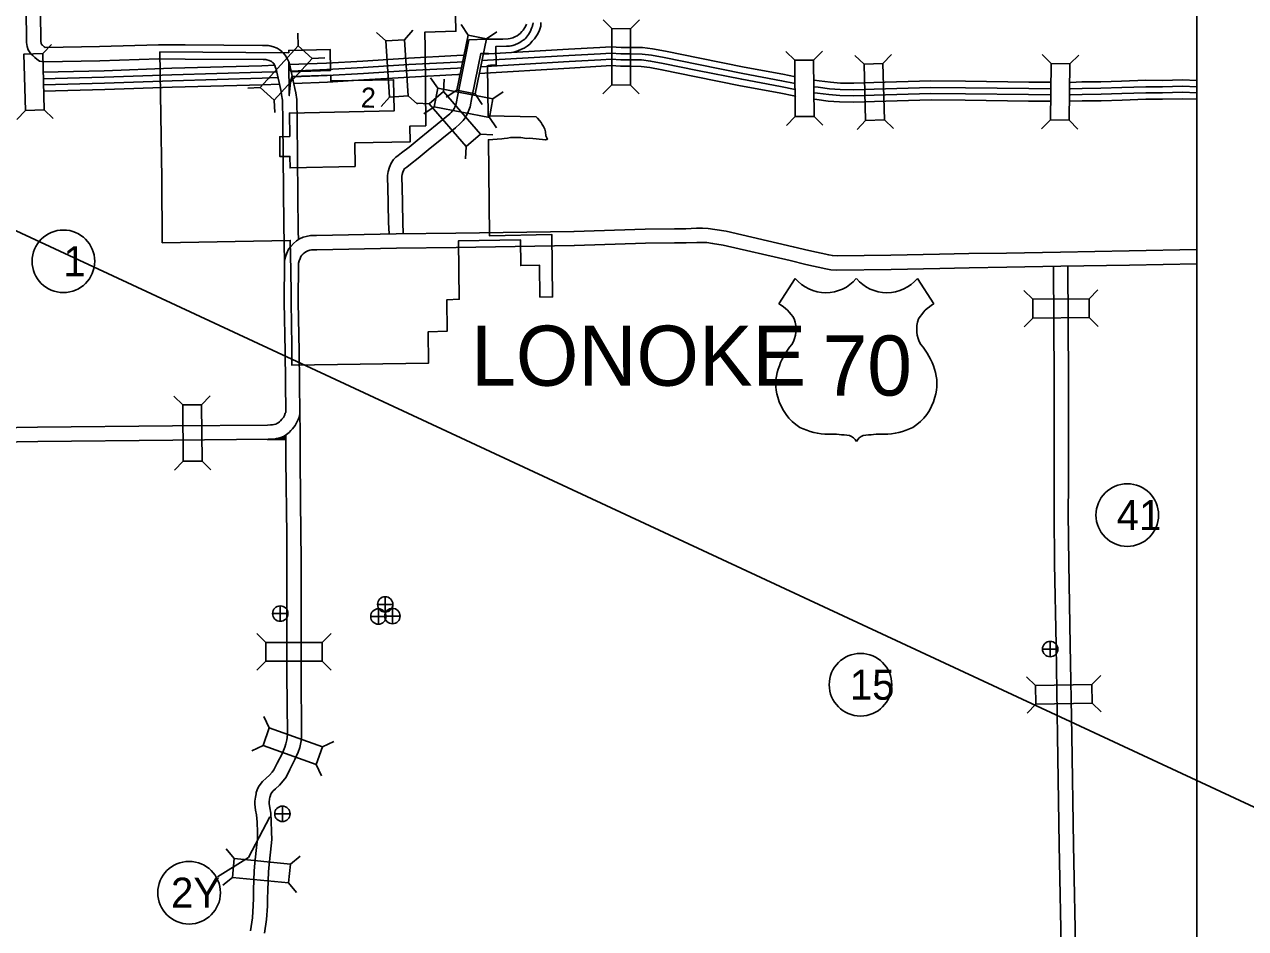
# Model space of a CAD drawing. Extents: x 1127717 to 1741049, y 2026793 to 2244711.
# Drawn here: x 1257093 to 1269965, y 2131052 to 2140586 of the extents above; entities that cross this region are included whole.
import ezdxf

# ---------------------------------------------------------------- set-up
doc = ezdxf.new("R2010")
doc.units = 0
for name, color, linetype in [('1', 7, 'Continuous'), ('10', 7, 'Continuous'), ('15', 7, 'Continuous'), ('19', 7, 'Continuous'), ('20', 7, 'Continuous'), ('22', 7, 'Continuous'), ('26', 7, 'Continuous'), ('27', 7, 'Continuous'), ('6', 7, 'Continuous'), ('R_Draft', 7, 'Continuous')]:
    doc.layers.add(name, color=color, linetype=linetype)

msp = doc.modelspace()

# ---------------------------------------------------------------- linework, layer by layer
at = {"layer": '1'}
msp.add_lwpolyline([(1238438, 2155644), (1269452, 2155644), (1269452, 2123596), (1238438, 2123596)], close=True, dxfattribs=at)
at = {"layer": '10'}
for points in [[(1259610, 2140215), (1258786, 2140220), (1258509, 2140222), (1257888, 2140203), (1257299, 2140191), (1257252, 2140200), (1257224, 2140219), (1257202, 2140236), (1257180, 2140257), (1257160, 2140275), (1257134, 2140318), (1257122, 2140352), (1257115, 2140396), (1257115, 2140445), (1257096, 2141771)], [(1259602, 2140365), (1258787, 2140370), (1258507, 2140372), (1257884, 2140353), (1257313, 2140341), (1257311, 2140341), (1257301, 2140350), (1257282, 2140367), (1257277, 2140372), (1257270, 2140383), (1257268, 2140389), (1257265, 2140407), (1257265, 2140447), (1257246, 2141776)], [(1262385, 2140589), (1262381, 2140578), (1262366, 2140553), (1262350, 2140524), (1262337, 2140511), (1262317, 2140490), (1262303, 2140479), (1262286, 2140467), (1262271, 2140460), (1262241, 2140446), (1262212, 2140437), (1262193, 2140435), (1262136, 2140431), (1261955, 2140430), (1261779, 2140425), (1261698, 2140018), (1261662, 2139844), (1261644, 2139753), (1261637, 2139731), (1261630, 2139714), (1261622, 2139700), (1261611, 2139683), (1261602, 2139670), (1261591, 2139658), (1261577, 2139642), (1261540, 2139610), (1261254, 2139381), (1261149, 2139293), (1261069, 2139231), (1261034, 2139203), (1261008, 2139185), (1260983, 2139162), (1260958, 2139122), (1260941, 2139082), (1260926, 2139035), (1260920, 2138994), (1260921, 2138954), (1260923, 2138880), (1260932, 2138498), (1260936, 2138376)], [(1262535, 2140605), (1262535, 2140566), (1262519, 2140516), (1262496, 2140477), (1262470, 2140433), (1262446, 2140408), (1262419, 2140379), (1262392, 2140358), (1262360, 2140336), (1262333, 2140324), (1262295, 2140306), (1262250, 2140292)], [(1259602, 2140365), (1259665, 2140362), (1259681, 2140359), (1259718, 2140350), (1259756, 2140334), (1259779, 2140321), (1259806, 2140300), (1259821, 2140286), (1259841, 2140263), (1259860, 2140234), (1259876, 2140197), (1259880, 2140183), (1259890, 2140155), (1259945, 2139909), (1259953, 2139863), (1259963, 2139795)], [(1261986, 2140280), (1261957, 2140280), (1261903, 2140278), (1261845, 2139989), (1261809, 2139815), (1261790, 2139717), (1261778, 2139680), (1261765, 2139647), (1261751, 2139623), (1261737, 2139601), (1261717, 2139572), (1261700, 2139556), (1261684, 2139537), (1261636, 2139494), (1261349, 2139265), (1261244, 2139176), (1261161, 2139113), (1261123, 2139082), (1261102, 2139068), (1261101, 2139066), (1261092, 2139052), (1261082, 2139029), (1261073, 2139002), (1261071, 2138985), (1261071, 2138957), (1261073, 2138884), (1261082, 2138502), (1261086, 2138379)], [(1259610, 2140215), (1259636, 2140215), (1259649, 2140212), (1259671, 2140207), (1259691, 2140198), (1259696, 2140196), (1259708, 2140186), (1259714, 2140181), (1259721, 2140173), (1259727, 2140163), (1259735, 2140146), (1259737, 2140137), (1259745, 2140114), (1259798, 2139879), (1259804, 2139843), (1259813, 2139786)], [(1259829, 2138476), (1259817, 2139561), (1259813, 2139786)], [(1259980, 2138403), (1259967, 2139563), (1259963, 2139795)], [(1259833, 2138084), (1259829, 2138473)], [(1259981, 2138321), (1259980, 2138403)], [(1267941, 2138033), (1267949, 2136844), (1267947, 2135738), (1267946, 2135433)], [(1268091, 2138036), (1268099, 2136845), (1268097, 2135738), (1268096, 2135433)], [(1260008, 2135201), (1259999, 2135995), (1259998, 2136296), (1259997, 2136478)], [(1259858, 2135199), (1259849, 2135994), (1259848, 2136259)], [(1259848, 2136207), (1259650, 2136208)], [(1268077, 2127140), (1268060, 2128459), (1268043, 2129518), (1268024, 2130697), (1268001, 2131934), (1267983, 2133084), (1267967, 2134041), (1267952, 2134899), (1267946, 2135432)], [(1268227, 2127142), (1268210, 2128461), (1268193, 2129520), (1268174, 2130699), (1268151, 2131936), (1268133, 2133086), (1268117, 2134043), (1268102, 2134901), (1268096, 2135433)], [(1259509, 2131461), (1259516, 2131660), (1259523, 2131741), (1259537, 2131874), (1259551, 2131997), (1259549, 2132067), (1259545, 2132175), (1259540, 2132250), (1259530, 2132302), (1259523, 2132363), (1259523, 2132395), (1259527, 2132438), (1259534, 2132472), (1259537, 2132485), (1259552, 2132531), (1259568, 2132558), (1259602, 2132604), (1259642, 2132639), (1259677, 2132671), (1259706, 2132702), (1259722, 2132726), (1259757, 2132795), (1259808, 2132896), (1259838, 2132966), (1259850, 2133000), (1259858, 2133041), (1259862, 2133067), (1259865, 2133105), (1259860, 2133733), (1259860, 2134971), (1259858, 2135199)], [(1259659, 2131456), (1259665, 2131650), (1259673, 2131726), (1259686, 2131858), (1259701, 2131990), (1259699, 2132072), (1259695, 2132183), (1259689, 2132270), (1259678, 2132325), (1259673, 2132372), (1259673, 2132388), (1259675, 2132415), (1259680, 2132438), (1259682, 2132444), (1259690, 2132470), (1259693, 2132476), (1259713, 2132502), (1259741, 2132527), (1259783, 2132565), (1259822, 2132608), (1259852, 2132649), (1259891, 2132728), (1259944, 2132833), (1259977, 2132911), (1259995, 2132960), (1260006, 2133014), (1260012, 2133051), (1260015, 2133101), (1260010, 2133733), (1260010, 2134972), (1260008, 2135201)], [(1259475, 2131027), (1259496, 2131164), (1259505, 2131296), (1259506, 2131370), (1259509, 2131460)], [(1259623, 2131004), (1259645, 2131148), (1259655, 2131289), (1259656, 2131367), (1259659, 2131456)]]:
    msp.add_lwpolyline(points, dxfattribs=at)
at = {"layer": '15'}
for points in [[(1259833, 2138089), (1259846, 2138136), (1259858, 2138174), (1259878, 2138216), (1259901, 2138245), (1259928, 2138277), (1259961, 2138303), (1259993, 2138325), (1260030, 2138341), (1260064, 2138351), (1260107, 2138360), (1260173, 2138359), (1261012, 2138378), (1261642, 2138385), (1262887, 2138403)], [(1262885, 2138403), (1263637, 2138428), (1263944, 2138432), (1264066, 2138432), (1264178, 2138437), (1264239, 2138438), (1264300, 2138435), (1264370, 2138425), (1264489, 2138405), (1265197, 2138241), (1265363, 2138202), (1265571, 2138155), (1265610, 2138148), (1265662, 2138145), (1266226, 2138152), (1266740, 2138163), (1267048, 2138170), (1267446, 2138175), (1268014, 2138185), (1268737, 2138198), (1269452, 2138212)], [(1259983, 2138069), (1259989, 2138093), (1259998, 2138119), (1260007, 2138138), (1260017, 2138151), (1260032, 2138168), (1260048, 2138181), (1260066, 2138193), (1260082, 2138200), (1260101, 2138206), (1260121, 2138210), (1260174, 2138209), (1261014, 2138228), (1261643, 2138235), (1262889, 2138253)], [(1262890, 2138253), (1263641, 2138278), (1263944, 2138282), (1264069, 2138282), (1264182, 2138287), (1264236, 2138288), (1264286, 2138285), (1264347, 2138277), (1264459, 2138257), (1265163, 2138095), (1265330, 2138056), (1265542, 2138007), (1265594, 2137999), (1265658, 2137995), (1266228, 2138002), (1266743, 2138013), (1267050, 2138020), (1267448, 2138025), (1268017, 2138035), (1268740, 2138048), (1269452, 2138062)], [(1259847, 2136494), (1259840, 2137138), (1259830, 2137657), (1259833, 2138089)], [(1259997, 2136478), (1259990, 2137141), (1259980, 2137658), (1259983, 2138069)], [(1253555, 2136290), (1254583, 2136297), (1255917, 2136317), (1257232, 2136339), (1258655, 2136352), (1259656, 2136361), (1259688, 2136363), (1259709, 2136364), (1259723, 2136366), (1259742, 2136370), (1259755, 2136376), (1259766, 2136383), (1259781, 2136395), (1259791, 2136405), (1259805, 2136422), (1259823, 2136442), (1259833, 2136461), (1259843, 2136485), (1259847, 2136495), (1259847, 2136494)], [(1253556, 2136140), (1254585, 2136147), (1255919, 2136167), (1257234, 2136189), (1258656, 2136202), (1259662, 2136211), (1259697, 2136213), (1259725, 2136214), (1259751, 2136219), (1259786, 2136226), (1259825, 2136242), (1259854, 2136261), (1259882, 2136284), (1259901, 2136304), (1259918, 2136323), (1259947, 2136355), (1259969, 2136397), (1259981, 2136426), (1259990, 2136446), (1259997, 2136478)]]:
    msp.add_lwpolyline(points, dxfattribs=at)
at = {"layer": '19'}
for points in [[(1259888, 2140162), (1260277, 2140178), (1260659, 2140200), (1261141, 2140231), (1261652, 2140257), (1261721, 2140261)], [(1261916, 2140204), (1262831, 2140257)], [(1261928, 2140273), (1262827, 2140326)], [(1262828, 2140326), (1263160, 2140344), (1263277, 2140351), (1263382, 2140344), (1263482, 2140344), (1263608, 2140342), (1263714, 2140328), (1263850, 2140304), (1264214, 2140230), (1264680, 2140136), (1265087, 2140060), (1265220, 2140033)], [(1262831, 2140257), (1263165, 2140275), (1263277, 2140282), (1263380, 2140276), (1263482, 2140275), (1263603, 2140273), (1263704, 2140260), (1263837, 2140236), (1264200, 2140163), (1264667, 2140068), (1265074, 2139992), (1265219, 2139963)], [(1257288, 2140081), (1257933, 2140098), (1258645, 2140123), (1259594, 2140150), (1259732, 2140155)], [(1259904, 2140093), (1260280, 2140109), (1260663, 2140131), (1261145, 2140162), (1261656, 2140188), (1261703, 2140191)], [(1259917, 2140032), (1260283, 2140047), (1260667, 2140069), (1261148, 2140100), (1261659, 2140126), (1261692, 2140128)], [(1261886, 2140070), (1262839, 2140126)], [(1261899, 2140140), (1262835, 2140195)], [(1262835, 2140195), (1263168, 2140213), (1263277, 2140220), (1263378, 2140213), (1263481, 2140213), (1263598, 2140211), (1263694, 2140199), (1263825, 2140175), (1264188, 2140101), (1264655, 2140007), (1265062, 2139931), (1265218, 2139900)], [(1262838, 2140126), (1263172, 2140144), (1263277, 2140151), (1263375, 2140144), (1263480, 2140144), (1263593, 2140142), (1263684, 2140131), (1263812, 2140108), (1264174, 2140034), (1264642, 2139940), (1265049, 2139864), (1265221, 2139829), (1265221, 2139829)], [(1257288, 2140012), (1257935, 2140030), (1258647, 2140054), (1259596, 2140081), (1259751, 2140087)], [(1257291, 2139950), (1257937, 2139967), (1258649, 2139991), (1259598, 2140018), (1259765, 2140025)], [(1259933, 2139963), (1260287, 2139978), (1260671, 2140000), (1261152, 2140031), (1261663, 2140057), (1261678, 2140058)], [(1265419, 2139998), (1265469, 2139992), (1265588, 2139976), (1265694, 2139967), (1265835, 2139965), (1266047, 2139972), (1266648, 2139990), (1267012, 2139986), (1267680, 2139978), (1267916, 2139976)], [(1268120, 2139975), (1268239, 2139979), (1268439, 2139981), (1268656, 2139988), (1268912, 2139997), (1269089, 2139996), (1269300, 2140001), (1269452, 2139996)], [(1257292, 2139881), (1257939, 2139898), (1258651, 2139923), (1259601, 2139950), (1259780, 2139957)], [(1265417, 2139929), (1265460, 2139924), (1265580, 2139908), (1265690, 2139899), (1265835, 2139897), (1266049, 2139904), (1266649, 2139921), (1267011, 2139917), (1267679, 2139910), (1267912, 2139907)], [(1265419, 2139866), (1265452, 2139862), (1265573, 2139846), (1265687, 2139836), (1265836, 2139834), (1266051, 2139841), (1266649, 2139859), (1267011, 2139855), (1267678, 2139847), (1267911, 2139844)], [(1268118, 2139907), (1268241, 2139910), (1268441, 2139912), (1268659, 2139919), (1268913, 2139928), (1269090, 2139927), (1269300, 2139933), (1269452, 2139928)], [(1268118, 2139844), (1268242, 2139847), (1268442, 2139850), (1268661, 2139857), (1268914, 2139866), (1269090, 2139865), (1269300, 2139870), (1269452, 2139865)], [(1265421, 2139796), (1265444, 2139793), (1265566, 2139777), (1265684, 2139768), (1265836, 2139765), (1266053, 2139772), (1266650, 2139790), (1267010, 2139786), (1267678, 2139778), (1267909, 2139776)], [(1268113, 2139775), (1268243, 2139779), (1268444, 2139781), (1268663, 2139788), (1268915, 2139797), (1269091, 2139796), (1269300, 2139801), (1269452, 2139796)]]:
    msp.add_lwpolyline(points, dxfattribs=at)
at = {"layer": '20'}
for p, q in [((1263285, 2140542), (1263192, 2140635)), ((1263483, 2140541), (1263577, 2140634)), ((1261101, 2140425), (1261188, 2140525)), ((1261770, 2140474), (1261698, 2140585)), ((1261964, 2140435), (1262074, 2140507)), ((1257286, 2140278), (1257377, 2140374)), ((1259980, 2140360), (1259974, 2140492)), ((1260904, 2140413), (1260804, 2140500)), ((1265214, 2140208), (1265120, 2140301)), ((1265412, 2140209), (1265505, 2140303)), ((1265943, 2140166), (1265847, 2140257)), ((1266141, 2140172), (1266231, 2140268)), ((1267914, 2140173), (1267822, 2140267)), ((1268112, 2140170), (1268207, 2140262)), ((1260126, 2140227), (1260258, 2140232)), ((1261449, 2139912), (1261375, 2140021)), ((1261509, 2139878), (1261518, 2140009)), ((1259579, 2139921), (1259447, 2139915)), ((1261650, 2139893), (1261540, 2139820)), ((1262032, 2139800), (1262141, 2139874)), ((1263283, 2139948), (1263190, 2139855)), ((1263481, 2139947), (1263574, 2139853)), ((1259725, 2139788), (1259731, 2139656)), ((1260941, 2139820), (1260854, 2139721)), ((1261139, 2139833), (1261238, 2139745)), ((1261360, 2139747), (1261228, 2139756)), ((1261844, 2139853), (1261917, 2139743)), ((1257104, 2139679), (1257013, 2139583)), ((1257302, 2139684), (1257397, 2139593)), ((1261411, 2139718), (1261302, 2139644)), ((1261995, 2139606), (1262069, 2139496)), ((1265218, 2139614), (1265125, 2139520)), ((1265416, 2139615), (1265510, 2139522)), ((1265960, 2139573), (1265870, 2139477)), ((1266158, 2139578), (1266254, 2139488)), ((1267907, 2139579), (1267813, 2139486)), ((1268105, 2139576), (1268197, 2139482)), ((1261900, 2139430), (1262032, 2139422)), ((1261751, 2139300), (1261742, 2139168)), ((1267721, 2137688), (1267627, 2137781)), ((1268315, 2137692), (1268408, 2137786)), ((1267722, 2137490), (1267630, 2137396)), ((1268316, 2137494), (1268410, 2137401)), ((1258761, 2136575), (1258667, 2136667)), ((1258959, 2136576), (1259052, 2136671)), ((1259697, 2136210), (1259845, 2136211)), ((1259733, 2136214), (1259846, 2136216)), ((1259845, 2136211), (1259733, 2136214)), ((1259757, 2136218), (1259845, 2136220)), ((1259846, 2136216), (1259757, 2136218)), ((1259773, 2136222), (1259845, 2136223)), ((1259845, 2136220), (1259773, 2136222)), ((1259790, 2136225), (1259845, 2136227)), ((1259845, 2136223), (1259790, 2136225)), ((1259800, 2136229), (1259844, 2136231)), ((1259845, 2136227), (1259800, 2136229)), ((1259809, 2136234), (1259844, 2136235)), ((1259844, 2136231), (1259809, 2136234)), ((1259819, 2136237), (1259846, 2136239)), ((1259844, 2136235), (1259819, 2136237)), ((1259827, 2136232), (1259821, 2136212)), ((1259826, 2136239), (1259846, 2136243)), ((1259846, 2136239), (1259826, 2136239)), ((1259828, 2136214), (1259827, 2136232)), ((1259832, 2136237), (1259828, 2136214)), ((1259833, 2136213), (1259832, 2136237)), ((1259836, 2136240), (1259833, 2136213)), ((1259834, 2136244), (1259846, 2136246)), ((1259846, 2136243), (1259834, 2136244)), ((1259840, 2136244), (1259835, 2136213)), ((1259835, 2136213), (1259836, 2136240)), ((1259838, 2136247), (1259846, 2136250)), ((1259846, 2136246), (1259838, 2136247)), ((1259844, 2136251), (1259840, 2136211)), ((1259840, 2136211), (1259840, 2136244)), ((1259842, 2136251), (1259846, 2136253)), ((1259846, 2136250), (1259842, 2136251)), ((1259843, 2136211), (1259844, 2136251)), ((1259845, 2136211), (1259843, 2136211)), ((1259846, 2136253), (1259845, 2136211)), ((1258767, 2135981), (1258674, 2135886)), ((1258965, 2135982), (1259059, 2135890)), ((1259638, 2134068), (1259544, 2134162)), ((1260232, 2134068), (1260325, 2134162)), ((1259638, 2133870), (1259544, 2133777)), ((1260232, 2133870), (1260325, 2133777)), ((1267752, 2133616), (1267657, 2133708)), ((1268346, 2133626), (1268438, 2133721)), ((1268349, 2133428), (1268444, 2133336)), ((1267755, 2133418), (1267664, 2133323)), ((1259674, 2133169), (1259618, 2133288)), ((1259608, 2132982), (1259489, 2132926)), ((1260234, 2132969), (1260353, 2133026)), ((1260167, 2132783), (1260224, 2132664)), ((1259305, 2131789), (1259221, 2131891)), ((1259896, 2131731), (1259998, 2131814)), ((1259286, 2131592), (1259184, 2131508)), ((1259877, 2131533), (1259961, 2131431))]:
    msp.add_line(p, q, dxfattribs=at)
for points in [[(1263285, 2140542), (1263283, 2139948), (1263481, 2139947), (1263483, 2140541)], [(1260904, 2140413), (1260941, 2139820), (1261139, 2139833), (1261101, 2140425)], [(1261844, 2139853), (1261964, 2140435), (1261770, 2140474), (1261650, 2139893)], [(1257302, 2139684), (1257286, 2140278), (1257088, 2140273), (1257104, 2139679)], [(1259725, 2139788), (1260126, 2140227), (1259980, 2140360), (1259579, 2139921)], [(1265214, 2140208), (1265218, 2139614), (1265416, 2139615), (1265412, 2140209)], [(1266158, 2139578), (1266141, 2140172), (1265943, 2140166), (1265960, 2139573)], [(1267914, 2140173), (1267907, 2139579), (1268105, 2139576), (1268112, 2140170)], [(1261360, 2139747), (1261751, 2139300), (1261900, 2139430), (1261509, 2139878)], [(1262032, 2139800), (1261449, 2139912), (1261411, 2139718), (1261995, 2139606)], [(1267722, 2137490), (1268316, 2137494), (1268315, 2137692), (1267721, 2137688)], [(1258761, 2136575), (1258767, 2135981), (1258965, 2135982), (1258959, 2136576)], [(1260232, 2134068), (1259638, 2134068), (1259638, 2133870), (1260232, 2133870)], [(1267755, 2133418), (1268349, 2133428), (1268346, 2133626), (1267752, 2133616)], [(1259608, 2132982), (1260167, 2132783), (1260234, 2132969), (1259674, 2133169)], [(1259896, 2131731), (1259305, 2131789), (1259286, 2131592), (1259877, 2131533)]]:
    msp.add_lwpolyline(points, close=True, dxfattribs=at)
at = {"layer": '22'}
for p, q in [((1265219, 2137907), (1265046, 2137639)), ((1266506, 2137907), (1266679, 2137639))]:
    msp.add_line(p, q, dxfattribs=at)
for centre, radius, start, end in [((1265541, 2138178), 421, 220.075, 319.6701), ((1266184, 2138178), 421, 220.3299, 319.925), ((1264820, 2137251), 450, 30.7809, 59.9883), ((1266905, 2137251), 450, 120.0117, 149.2191), ((1264919, 2137369), 308, 328.8105, 21.2108), ((1266806, 2137369), 308, 158.7892, 211.1895), ((1265725, 2136738), 719, 138.9565, 162.6913), ((1266000, 2136738), 719, 17.3087, 41.0435), ((1265487, 2136796), 475, 160.9576, 197.3819), ((1266237, 2136796), 475, 342.6181, 19.0424), ((1265565, 2136798), 550, 195.1074, 237.1312), ((1266160, 2136798), 550, 302.8688, 344.8926), ((1265575, 2136971), 706, 244.0771, 269.5779), ((1265591, 2134972), 1293, 81.1942, 90.9539), ((1266133, 2134972), 1293, 89.0461, 98.8058), ((1266150, 2136971), 706, 270.4221, 295.9229), ((1265753, 2136131), 124, 28.0342, 72.9864), ((1265972, 2136131), 124, 107.0136, 151.9658)]:
    msp.add_arc(centre, radius, start, end, dxfattribs=at)
at = {"layer": '26'}
for p, q in [((1259790, 2134292), (1259790, 2134454)), ((1260815, 2134470), (1260977, 2134470)), ((1260896, 2134389), (1260896, 2134551)), ((1259709, 2134373), (1259871, 2134373)), ((1260743, 2134343), (1260905, 2134343)), ((1260824, 2134261), (1260824, 2134424)), ((1260891, 2134347), (1261053, 2134347)), ((1260972, 2134265), (1260972, 2134428)), ((1267905, 2133918), (1267905, 2134080)), ((1267823, 2133999), (1267986, 2133999)), ((1259812, 2132181), (1259812, 2132343)), ((1259730, 2132262), (1259893, 2132262))]:
    msp.add_line(p, q, dxfattribs=at)
for centre in [(1259790, 2134373), (1260896, 2134470), (1260824, 2134343), (1260972, 2134347), (1267905, 2133999), (1259812, 2132262)]:
    msp.add_circle(centre, 81.2, dxfattribs=at)
at = {"layer": '27'}
msp.add_lwpolyline([(1259680, 2132230), (1259455, 2131802), (1259129, 2131598)], dxfattribs=at)
for centre in [(1257504, 2138088), (1268718, 2135412), (1265906, 2133623), (1258829, 2131430)]:
    msp.add_circle(centre, 330, dxfattribs=at)
at = {"layer": '6'}
for points in [[(1261631, 2141010), (1261642, 2140513), (1261315, 2140505), (1261317, 2140339), (1261324, 2139517), (1261157, 2139513), (1261159, 2139349), (1260576, 2139336), (1260579, 2139087)], [(1259904, 2137657), (1259910, 2137194), (1259912, 2137004), (1259912, 2136992), (1261352, 2137013), (1261350, 2137345), (1261548, 2137351), (1261546, 2137683), (1261676, 2137687), (1261667, 2138303), (1262321, 2138315), (1262325, 2138043), (1262523, 2138047), (1262527, 2137710), (1262660, 2137713), (1262653, 2138370), (1261995, 2138357), (1261987, 2139036), (1261984, 2139370), (1262076, 2139375), (1262127, 2139380), (1262151, 2139383), (1262185, 2139388), (1262218, 2139392), (1262247, 2139393), (1262286, 2139394), (1262324, 2139393), (1262386, 2139384), (1262419, 2139385), (1262584, 2139370), (1262597, 2139372), (1262604, 2139374), (1262607, 2139376), (1262598, 2139389), (1262590, 2139412), (1262584, 2139453), (1262577, 2139482), (1262566, 2139508), (1262552, 2139532), (1262539, 2139552), (1262523, 2139573), (1262502, 2139596), (1262487, 2139611), (1261981, 2139622), (1261975, 2140149), (1261984, 2140151), (1261991, 2140152), (1261997, 2140153), (1262003, 2140154), (1262009, 2140155), (1262016, 2140155), (1262023, 2140156), (1262032, 2140156), (1262067, 2140158), (1262063, 2140354), (1262173, 2140356), (1262197, 2140357), (1262207, 2140357), (1262219, 2140359), (1262227, 2140360), (1262241, 2140363), (1262264, 2140371), (1262278, 2140377), (1262287, 2140381), (1262301, 2140387), (1262316, 2140396), (1262329, 2140404), (1262351, 2140419), (1262366, 2140432), (1262377, 2140442), (1262386, 2140453), (1262397, 2140466), (1262407, 2140479), (1262418, 2140496), (1262426, 2140513), (1262436, 2140535), (1262442, 2140552), (1262448, 2140567), (1262450, 2140576), (1262452, 2140584), (1262454, 2140601)], [(1260579, 2139087), (1259894, 2139073), (1259892, 2139194), (1259786, 2139193), (1259785, 2139402), (1259890, 2139404), (1259887, 2139651), (1260989, 2139674), (1260985, 2140003), (1260322, 2139990), (1260321, 2140049), (1259912, 2140035), (1259907, 2140018), (1259901, 2139999), (1259897, 2139982), (1259894, 2139942), (1259885, 2139835), (1259881, 2140191), (1259889, 2140152), (1259893, 2140123), (1259898, 2140102), (1259904, 2140085), (1260320, 2140101), (1260317, 2140320), (1259880, 2140312), (1259880, 2140287), (1258521, 2140296), (1258541, 2138961), (1258546, 2138284), (1259895, 2138308), (1259899, 2138144), (1259898, 2138097), (1259901, 2138042), (1259901, 2137966), (1259903, 2137774), (1259904, 2137657)]]:
    msp.add_lwpolyline(points, dxfattribs=at)
at = {"layer": 'R_Draft'}
msp.add_line((1254334, 2139654), (1270984, 2131900), dxfattribs=at)

# ---------------------------------------------------------------- texts
at = {"layer": '20'}
msp.add_text('2', height=211, rotation=358, dxfattribs=at).set_placement((1260636, 2139711))
at = {"layer": '22'}
msp.add_text('70', height=633.6, dxfattribs=at).set_placement((1265506, 2136672))
at = {"layer": '27'}
for s, height, p in [('1', 317, (1257504, 2137930)), ('41', 316.8, (1268606, 2135253)), ('15', 316.8, (1265793, 2133465)), ('2Y', 316.8, (1258638, 2131272))]:
    msp.add_text(s, height=height, dxfattribs=at).set_placement(p)
at = {"layer": '6'}
msp.add_text('LONOKE', height=633.6, dxfattribs=at).set_placement((1261802, 2136776))

doc.saveas('drawing.dxf')
